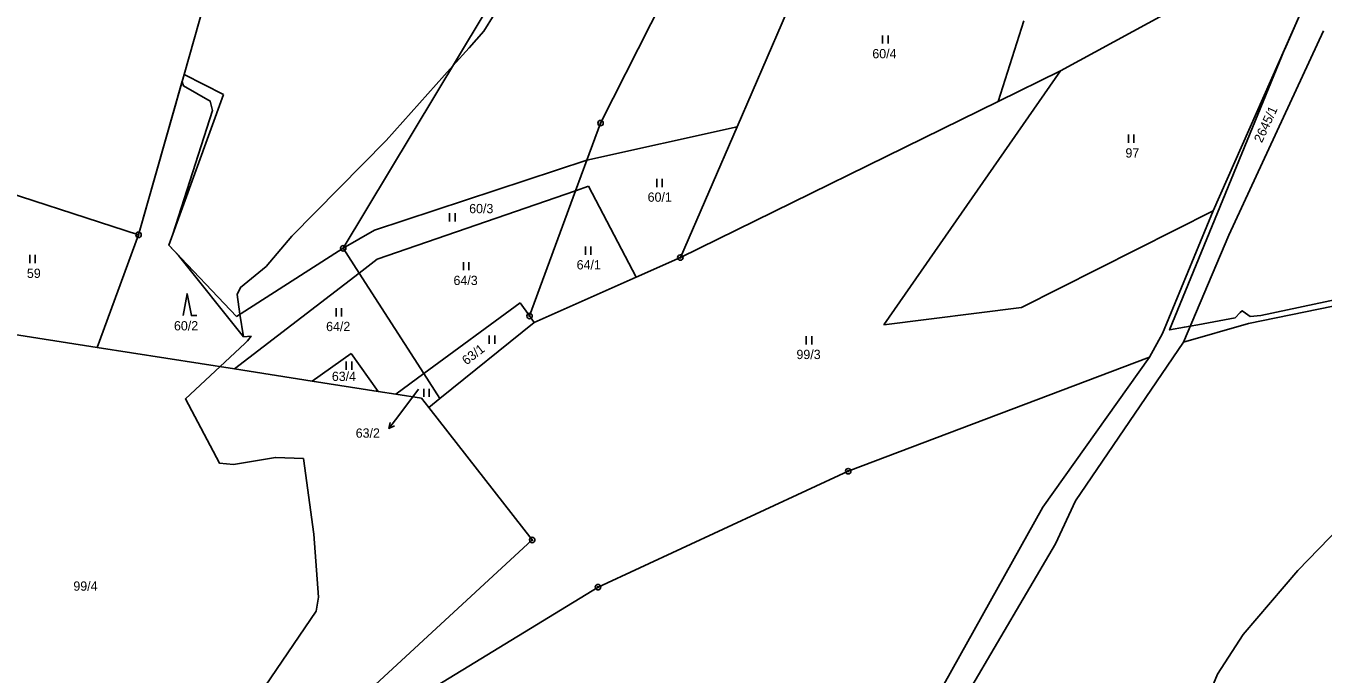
# Model space of a CAD drawing. Extents: x -439246 to -433691, y -1130252 to -1121148.
# Drawn here: x -437304 to -437066.5, y -1123200.9 to -1123082.2 of the extents above; entities that cross this region are included whole.
import ezdxf

# ---------------------------------------------------------------- set-up
doc = ezdxf.new("R2010")
doc.units = 0
for name, color, linetype in [('Vrstva 1', 7, 'Continuous'), ('Vrstva 16', 7, 'Continuous'), ('Vrstva 18', 7, 'Continuous'), ('Vrstva 24', 7, 'Continuous'), ('Vrstva 25', 7, 'Continuous'), ('Vrstva 52', 7, 'Continuous')]:
    doc.layers.add(name, color=color, linetype=linetype)

msp = doc.modelspace()

# ---------------------------------------------------------------- linework, layer by layer
at = {"layer": 'Vrstva 1'}
for points in [[(-437198.76, -1123099.99), (-437171.1, -1123045.39)], [(-437211.94, -1123066.45), (-437245.88, -1123122.92)], [(-437162.75, -1123075.21), (-437173.77, -1123100.67)], [(-437271.37, -1123078.13), (-437275.03, -1123091.06)], [(-437095.04, -1123079.82), (-437114.56, -1123090.44)], [(-437121.23, -1123081.27), (-437125.95, -1123096.03)], [(-437086.58, -1123116.08), (-437070.7, -1123080.16)], [(-437083.71, -1123120.49), (-437066.4, -1123083.12)], [(-437275.03, -1123091.06), (-437283.37, -1123120.45)], [(-437275.03, -1123091.06), (-437267.78, -1123094.74)], [(-437114.56, -1123090.44), (-437146.87, -1123136.9)], [(-437125.95, -1123096.03), (-437114.56, -1123090.44)], [(-437267.78, -1123094.74), (-437277.85, -1123122.37)], [(-437184.15, -1123124.61), (-437125.95, -1123096.03)], [(-437201.27, -1123106.79), (-437198.76, -1123099.99)], [(-437201.27, -1123106.79), (-437173.77, -1123100.67)], [(-437173.77, -1123100.67), (-437184.15, -1123124.61)], [(-437240.17, -1123119.61), (-437201.27, -1123106.79)], [(-437203.33, -1123112.38), (-437201.27, -1123106.79)], [(-437283.37, -1123120.45), (-437314.65, -1123110.29)], [(-437239.68, -1123124.92), (-437203.33, -1123112.38)], [(-437211.77, -1123135.3), (-437203.33, -1123112.38)], [(-437203.33, -1123112.38), (-437200.96, -1123111.56)], [(-437200.96, -1123111.56), (-437192.24, -1123128.21)], [(-437121.67, -1123133.77), (-437086.58, -1123116.08)], [(-437095.86, -1123138.5), (-437086.58, -1123116.08)], [(-437245.88, -1123122.92), (-437240.17, -1123119.61)], [(-437283.37, -1123120.45), (-437290.95, -1123141.05)], [(-437277.85, -1123122.37), (-437265.42, -1123135.38)], [(-437092.05, -1123140.09), (-437083.71, -1123120.49)], [(-437265.42, -1123135.38), (-437245.88, -1123122.92)], [(-437242.97, -1123127.45), (-437245.88, -1123122.92)], [(-437242.97, -1123127.45), (-437239.68, -1123124.92)], [(-437184.15, -1123124.61), (-437192.24, -1123128.21)], [(-437265.79, -1123145), (-437242.97, -1123127.45)], [(-437231.13, -1123145.84), (-437242.97, -1123127.45)], [(-437192.24, -1123128.21), (-437210.92, -1123136.52)], [(-437080.09, -1123136.66), (-437051.79, -1123130.87)], [(-437231.13, -1123145.84), (-437213.47, -1123132.87)], [(-437213.47, -1123132.87), (-437211.77, -1123135.3)], [(-437146.87, -1123136.9), (-437121.67, -1123133.77)], [(-437290.95, -1123141.05), (-437319.34, -1123136.6)], [(-437210.92, -1123136.52), (-437228.19, -1123150.42)], [(-437211.77, -1123135.3), (-437210.92, -1123136.52)], [(-437092.05, -1123140.09), (-437080.09, -1123136.66)], [(-437098.27, -1123142.82), (-437095.86, -1123138.5)], [(-437265.79, -1123145), (-437290.95, -1123141.05)], [(-437111.82, -1123169.17), (-437092.05, -1123140.09)], [(-437251.55, -1123147.23), (-437244.43, -1123142.16)], [(-437244.43, -1123142.16), (-437239.47, -1123149.12)], [(-437098.27, -1123142.82), (-437153.42, -1123163.73)], [(-437098.27, -1123142.82), (-437117.77, -1123170.3)], [(-437251.55, -1123147.23), (-437265.79, -1123145)], [(-437236.28, -1123149.62), (-437231.13, -1123145.84)], [(-437228.19, -1123150.42), (-437231.13, -1123145.84)], [(-437239.47, -1123149.12), (-437251.55, -1123147.23)], [(-437236.28, -1123149.62), (-437239.47, -1123149.12)], [(-437231.57, -1123150.36), (-437236.28, -1123149.62)], [(-437230.24, -1123152.07), (-437231.57, -1123150.36)], [(-437228.19, -1123150.42), (-437230.24, -1123152.07)], [(-437211.28, -1123176.33), (-437230.24, -1123152.07)], [(-437199.23, -1123184.97), (-437153.42, -1123163.73)], [(-437117.77, -1123170.3), (-437152.6, -1123232.63)], [(-437115.46, -1123177.03), (-437111.82, -1123169.17)], [(-437263.94, -1123224.93), (-437211.28, -1123176.33)], [(-437147.3, -1123231.24), (-437115.46, -1123177.03)], [(-437249.08, -1123215.41), (-437199.23, -1123184.97)]]:
    msp.add_lwpolyline(points, dxfattribs=at)
at = {"layer": 'Vrstva 16'}
msp.add_line((-437235.7, -1123153.51), (-437237.51, -1123155.91), dxfattribs=at)
for points in [[(-437232.11, -1123148.74), (-437235.7, -1123153.51)], [(-437236.5, -1123155.41), (-437237.51, -1123155.91), (-437237.3, -1123154.81)]]:
    msp.add_lwpolyline(points, dxfattribs=at)
at = {"layer": 'Vrstva 24'}
for centre, radius in [((-437198.76, -1123099.99), 0.5), ((-437198.76, -1123099.99), 0.1), ((-437283.37, -1123120.45), 0.5), ((-437283.37, -1123120.45), 0.1), ((-437245.88, -1123122.92), 0.5), ((-437245.88, -1123122.92), 0.1), ((-437184.15, -1123124.61), 0.5), ((-437184.15, -1123124.61), 0.1), ((-437211.77, -1123135.3), 0.5), ((-437211.77, -1123135.3), 0.1), ((-437153.42, -1123163.73), 0.5), ((-437153.42, -1123163.73), 0.1), ((-437211.28, -1123176.33), 0.5), ((-437211.28, -1123176.33), 0.1), ((-437199.23, -1123184.97), 0.5), ((-437199.23, -1123184.97), 0.1)]:
    msp.add_circle(centre, radius, dxfattribs=at)
at = {"layer": 'Vrstva 25'}
for p, q in [((-437147.11, -1123085.42), (-437147.11, -1123083.92)), ((-437146.11, -1123085.42), (-437146.11, -1123083.92)), ((-437102.09, -1123103.6), (-437102.09, -1123102.1)), ((-437101.09, -1123103.6), (-437101.09, -1123102.1)), ((-437188.48, -1123111.69), (-437188.48, -1123110.19)), ((-437187.48, -1123111.69), (-437187.48, -1123110.19)), ((-437226.41, -1123117.98), (-437226.41, -1123116.48)), ((-437225.41, -1123117.98), (-437225.41, -1123116.48)), ((-437201.54, -1123124.08), (-437201.54, -1123122.58)), ((-437200.54, -1123124.08), (-437200.54, -1123122.58)), ((-437303.27, -1123125.64), (-437303.27, -1123124.14)), ((-437302.27, -1123125.64), (-437302.27, -1123124.14)), ((-437223.87, -1123126.94), (-437223.87, -1123125.44)), ((-437222.87, -1123126.94), (-437222.87, -1123125.44)), ((-437247.2, -1123135.38), (-437247.2, -1123133.88)), ((-437246.2, -1123135.38), (-437246.2, -1123133.88)), ((-437219.14, -1123140.39), (-437219.14, -1123138.89)), ((-437218.14, -1123140.39), (-437218.14, -1123138.89)), ((-437161.1, -1123140.5), (-437161.1, -1123139)), ((-437160.1, -1123140.5), (-437160.1, -1123139)), ((-437245.33, -1123145.15), (-437245.33, -1123143.65)), ((-437244.33, -1123145.15), (-437244.33, -1123143.65)), ((-437231.12, -1123150.13), (-437231.12, -1123148.63)), ((-437230.12, -1123150.13), (-437230.12, -1123148.63))]:
    msp.add_line(p, q, dxfattribs=at)
msp.add_lwpolyline([(-437275.19, -1123135.25), (-437274.49, -1123131.25), (-437273.69, -1123135.25), (-437272.69, -1123135.25)], dxfattribs=at)
at = {"layer": 'Vrstva 52'}
for points in [[(-437050.58, -1123129.43), (-437077.88, -1123135.19), (-437079.8, -1123135.4), (-437080.64, -1123134.81), (-437081.3, -1123134.34), (-437081.62, -1123134.66), (-437082.57, -1123135.62), (-437089.4, -1123136.9), (-437090.8, -1123137.16), (-437091.85, -1123137.35), (-437094.58, -1123137.86), (-437073.5, -1123086.5), (-437073.47, -1123086.42), (-437070.7, -1123080.16), (-437066.53, -1123072.09), (-437066.45, -1123069.33)], [(-437218.26, -1123080.11), (-437220.12, -1123083.16), (-437222.82, -1123086.18), (-437225.8, -1123089.5), (-437238.03, -1123103.2), (-437255.31, -1123120.69), (-437260, -1123126.23), (-437264.69, -1123130.07), (-437265.33, -1123131.35), (-437264.79, -1123134.98), (-437264.17, -1123139.15)], [(-437319.34, -1123136.6), (-437290.95, -1123141.05), (-437283.37, -1123120.45), (-437275.38, -1123092.3), (-437275.25, -1123092.79), (-437275.14, -1123093.18), (-437270.24, -1123095.95), (-437269.81, -1123097.66), (-437277.1, -1123120.33), (-437277.85, -1123122.37), (-437276.04, -1123124.26)], [(-437091.21, -1123213.97), (-437085.77, -1123200.87), (-437081.08, -1123193.62), (-437071.06, -1123181.89), (-437063.38, -1123174), (-437056.56, -1123168.46), (-437037.36, -1123154.81), (-437007.51, -1123139.67), (-436990.45, -1123132.63), (-436972.53, -1123126.87), (-436968.27, -1123126.23), (-436961.51, -1123123.84), (-436958.03, -1123122.61), (-436934.15, -1123116.64), (-436928.18, -1123115.78), (-436926.41, -1123115.27)], [(-437276.04, -1123124.26), (-437264.17, -1123139.15)], [(-437264.17, -1123139.15), (-437262.77, -1123139.03), (-437263.41, -1123139.88), (-437263.89, -1123140.32), (-437268.44, -1123144.58), (-437274.77, -1123150.51), (-437268.53, -1123162.27), (-437265.97, -1123162.49), (-437258.3, -1123161.21), (-437253.18, -1123161.42), (-437251.26, -1123175.28), (-437250.41, -1123186.8), (-437250.83, -1123189.36), (-437269.39, -1123216.65), (-437277.7, -1123231.37), (-437297.32, -1123243.09), (-437310.54, -1123250.99), (-437316.3, -1123255.04), (-437316.8, -1123256.87), (-437337.2, -1123331.81), (-437340.83, -1123337.78), (-437341.68, -1123342.05), (-437343.78, -1123343.61)]]:
    msp.add_lwpolyline(points, dxfattribs=at)

# ---------------------------------------------------------------- texts
at = {"layer": 'Vrstva 16'}
msp.add_text('2645/1', height=1.7, rotation=65.1119, dxfattribs=at).set_placement((-437077.67, -1123103.71))
msp.add_text('63/2', height=1.7, dxfattribs=at).set_placement((-437243.6, -1123157.6))
at = {"layer": 'Vrstva 18'}
for s, height, p in [('60/4', 1.7, (-437149, -1123088.12)), ('97', 1.7, (-437102.65, -1123106.3)), ('60/1', 1.7, (-437190.14, -1123114.39)), ('60/3', 1.7, (-437222.82, -1123116.49)), ('64/1', 1.7, (-437203.14, -1123126.78)), ('59', 1.7, (-437303.81, -1123128.34)), ('64/3', 1.7, (-437225.69, -1123129.64)), ('60/2', 1.7, (-437276.88, -1123137.95)), ('64/2', 1.7, (-437249.02, -1123138.08)), ('99/3', 1.7, (-437162.89, -1123143.2)), ('63/4', 1.7, (-437247.97, -1123147.21)), ('63/2', 0.1, (-437232.26, -1123148.75)), ('99/4', 1.7, (-437295.3, -1123185.62))]:
    msp.add_text(s, height=height, dxfattribs=at).set_placement(p)
msp.add_text('63/1', height=1.7, rotation=37.6288, dxfattribs=at).set_placement((-437223.31, -1123144.37))

doc.saveas('drawing.dxf')
